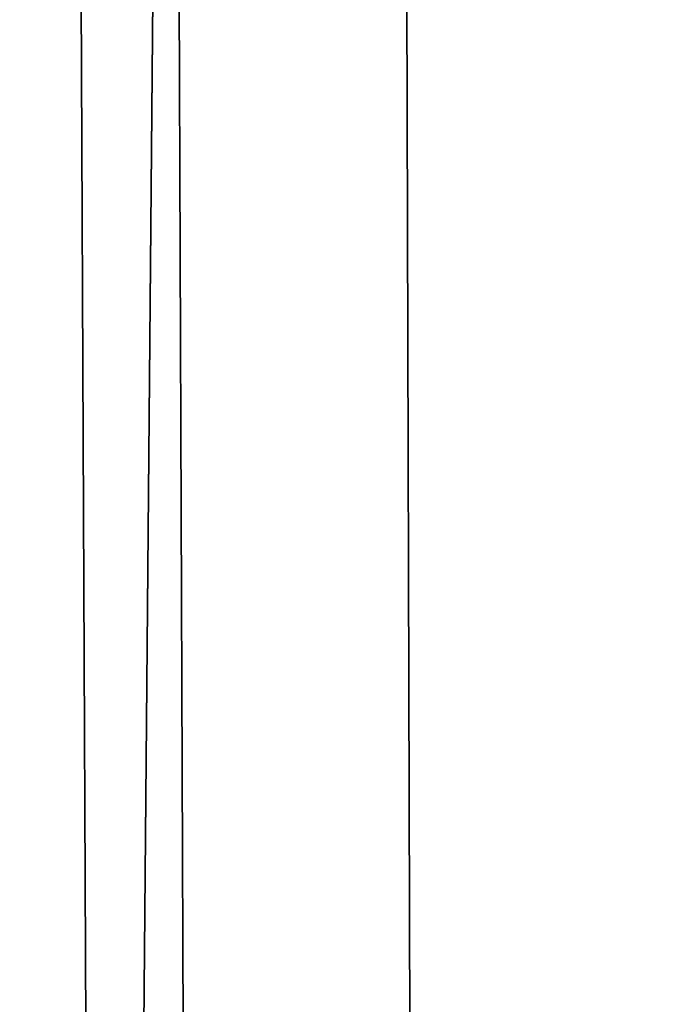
# Model space of a CAD drawing. Header units: metres. Extents: x -258 to 72, y -72 to 102.
# Tile 409 of 656: x -12.059 to -11.874, y 79.334 to 79.614. Entities that reach past the tile are written whole.
import ezdxf

# ---------------------------------------------------------------- set-up
doc = ezdxf.new("R2010")
doc.units = ezdxf.units.M
doc.layers.add('solid_FREESTAND_ASM_SW0005', color=7, linetype='CONTINUOUS')

msp = doc.modelspace()

# ---------------------------------------------------------------- linework, layer by layer
at = {"layer": 'solid_FREESTAND_ASM_SW0005'}
for points in [[(-11.839768, 100.5, 23.090229), (-12.546236, 19.27672, 24.078566), (-12.655509, 100.5, 24.247789)], [(-11.839768, 100.5, 23.090229), (-11.770615, 19.759874, 23.00201), (-12.546236, 19.27672, 24.078566)], [(-12.076273, 87.230507, 41.197395), (-12.546221, 19.276731, 40.521458), (-11.770597, 19.759884, 41.598011)], [(-12.042157, 86.563896, 41.243515), (-12.076273, 87.230507, 41.197395), (-11.770597, 19.759884, 41.598011)], [(-11.967987, 85.881363, 41.342525), (-12.042157, 86.563896, 41.243515), (-11.770597, 19.759884, 41.598011)], [(-11.848083, 85.173744, 41.499073), (-11.967987, 85.881363, 41.342525), (-11.770597, 19.759884, 41.598011)]]:
    msp.add_3dface(points, dxfattribs=at)

doc.saveas('drawing.dxf')
